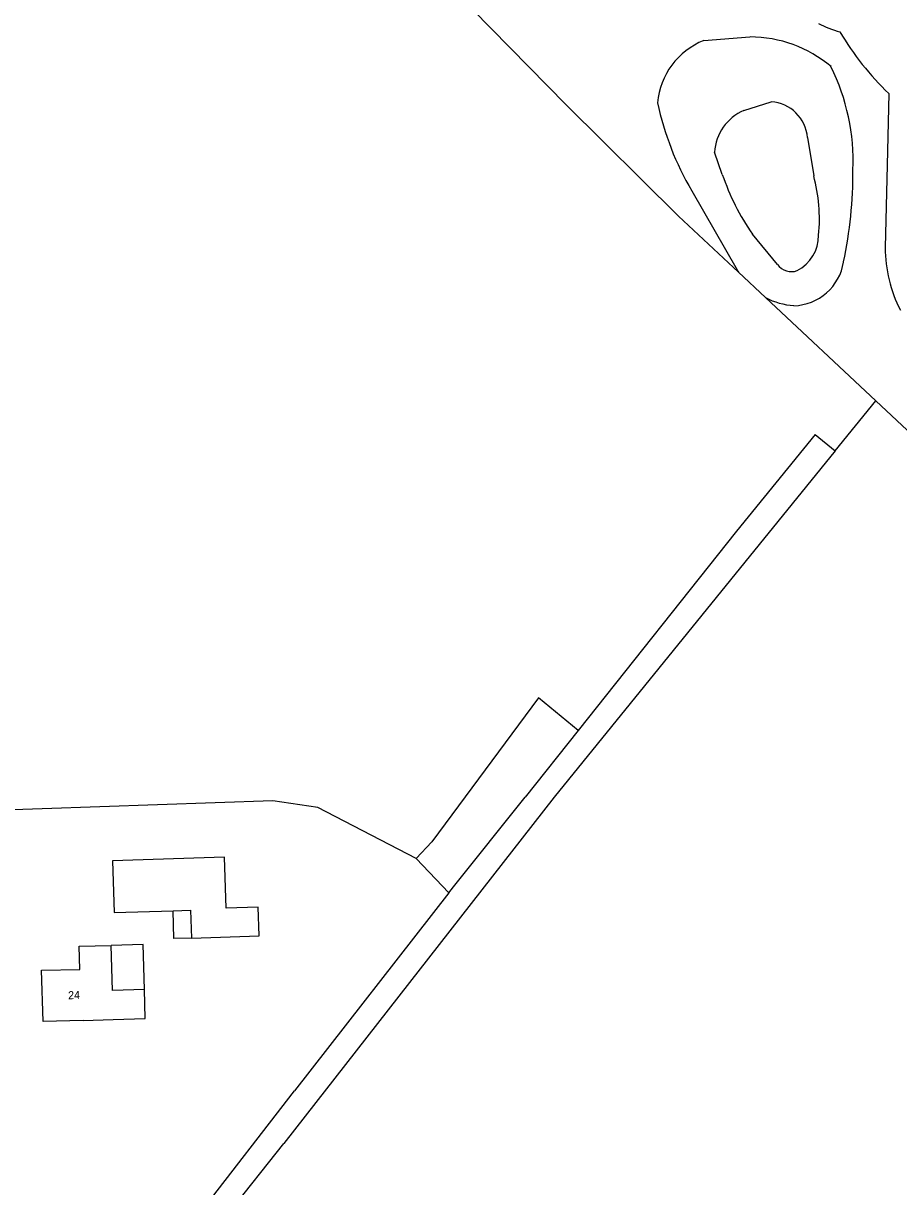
# Model space of a CAD drawing. Extents: x 124000 to 129000, y 395500 to 397503.
# Drawn here: x 125399.9 to 125509.3, y 396709.6 to 396855 of the extents above; entities that cross this region are included whole.
import ezdxf

# ---------------------------------------------------------------- set-up
doc = ezdxf.new("R2010")
doc.units = 0
for name, color, linetype in [('gg-afsc-draadraster', 7, 'Continuous'), ('gg-anno-huisnummerreeks BGT', 7, 'Continuous'), ('gg-bbg-bijgebouw', 7, 'Continuous'), ('gg-bbg-gedigitaliseerde bebouwing', 7, 'Continuous'), ('gg-bbg-hoofdgebouw', 7, 'Continuous'), ('gg-bbg-luifel en loopbrug', 7, 'Continuous'), ('gg-knt-BGT kruinlijn', 7, 'Continuous'), ('gg-kntw-bovenkant insteek waterloop', 7, 'Continuous'), ('gg-kntw-waterlijn', 7, 'Continuous'), ('gt-grn-vlakafsluiter', 7, 'Continuous'), ('gx-grn-maaiveld', 7, 'Continuous')]:
    doc.layers.add(name, color=color, linetype=linetype)

msp = doc.modelspace()

# ---------------------------------------------------------------- linework, layer by layer
at = {"layer": 'gg-afsc-draadraster'}
for p, q in [((125489.28, 396823.89), (125492.68, 396820.71)), ((125492.68, 396820.71), (125506.44, 396807.82))]:
    msp.add_line(p, q, dxfattribs=at)
for points in [[(125397.61, 396912.89), (125411.57, 396900.04), (125439.49, 396873.11), (125453.69, 396859.12), (125467.73, 396844.8), (125481.8, 396830.9), (125489.28, 396823.89)], [(125506.44, 396807.82), (125511.05, 396803.51), (125540.66, 396776.63)]]:
    msp.add_lwpolyline(points, dxfattribs=at)
at = {"layer": 'gg-bbg-bijgebouw'}
for points in [[(125420.93, 396740.68), (125429.38, 396740.96), (125429.26, 396744.56), (125425.26, 396744.43), (125425.05, 396750.8), (125411.03, 396750.34)], [(125411.03, 396750.34), (125411.25, 396743.87), (125418.63, 396744.11)], [(125418.63, 396744.11), (125420.8, 396744.18), (125420.93, 396740.68)]]:
    msp.add_lwpolyline(points, dxfattribs=at)
at = {"layer": 'gg-bbg-gedigitaliseerde bebouwing'}
msp.add_line((125415.04, 396734.26), (125411.04, 396734.14), dxfattribs=at)
msp.add_lwpolyline([(125411.14, 396730.52), (125415.14, 396730.63), (125415.04, 396734.26)], dxfattribs=at)
at = {"layer": 'gg-bbg-hoofdgebouw'}
for p, q in [((125411.04, 396734.14), (125410.88, 396739.78)), ((125407.36, 396730.41), (125411.14, 396730.52))]:
    msp.add_line(p, q, dxfattribs=at)
msp.add_lwpolyline([(125407.36, 396730.41), (125402.37, 396730.26), (125402.18, 396736.66), (125406.97, 396736.75), (125406.89, 396739.68), (125410.88, 396739.78)], dxfattribs=at)
at = {"layer": 'gg-bbg-luifel en loopbrug'}
for points in [[(125420.93, 396740.68), (125418.73, 396740.62), (125418.63, 396744.11)], [(125415.04, 396734.26), (125414.88, 396739.9), (125410.88, 396739.78)]]:
    msp.add_lwpolyline(points, dxfattribs=at)
at = {"layer": 'gg-knt-BGT kruinlijn'}
msp.add_lwpolyline([(125508.06, 396846.19), (125507.88, 396837.27), (125507.61, 396826.96)], dxfattribs=at)
for centre, radius, start, end in [((125505.28, 396866.03), 12.58, 241.516, 254.6894), ((125534.6, 396873.42), 38.03, 210.8778, 225.7338), ((125525.2, 396827.1), 17.6, 180.4745, 206.9603)]:
    msp.add_arc(centre, radius, start, end, dxfattribs=at)
at = {"layer": 'gg-kntw-bovenkant insteek waterloop'}
for p, q in [((125484.94, 396852.82), (125490.72, 396853.27)), ((125498.87, 396803.59), (125501.36, 396801.56)), ((125469.23, 396766.61), (125462.62, 396758.31)), ((125399.38, 396677.23), (125433.8, 396721.61)), ((125400.36, 396674.65), (125432.45, 396715.02))]:
    msp.add_line(p, q, dxfattribs=at)
for points in [[(125483.45, 396834.06), (125489.12, 396824.16), (125489.2, 396824.02), (125489.28, 396823.89)], [(125498.87, 396803.59), (125489.05, 396791.51), (125469.23, 396766.61)], [(125501.36, 396801.56), (125466.23, 396758.29), (125432.45, 396715.02)]]:
    msp.add_lwpolyline(points, dxfattribs=at)
for centre, radius, start, end in [((125490.7, 396837.52), 15.75, 49.8908, 89.9022), ((125488.36, 396844.26), 9.22, 111.7767, 175.0662), ((125477.18, 396837.78), 26.43, 357.5871, 26.4664), ((125514.54, 396852.46), 36.13, 191.8425, 210.6308), ((125450.4, 396836.26), 53.19, 347.9518, 0.4467), ((125496.02, 396826.17), 6.48, 271.5428, 350.9619), ((125496.82, 396828.53), 8.85, 242.0816, 265.933)]:
    msp.add_arc(centre, radius, start, end, dxfattribs=at)
at = {"layer": 'gg-kntw-waterlijn'}
for p, q in [((125489.95, 396844.1), (125493.36, 396845.17)), ((125497.91, 396840.7), (125498.69, 396835.9)), ((125487.26, 396836.1), (125486.28, 396838.87)), ((125494.15, 396824.85), (125491.04, 396828.64))]:
    msp.add_line(p, q, dxfattribs=at)
for centre, radius, start, end in [((125493.06, 396840.32), 4.86, 4.4762, 86.4759), ((125492.37, 396838.5), 6.09, 113.3862, 176.5032), ((125515.95, 396845.93), 30.33, 198.9135, 214.768), ((125479.01, 396830.55), 20.39, 354.2665, 15.2274), ((125494.35, 396828.47), 4.95, 297.4503, 0.4057), ((125495.89, 396826.06), 2.11, 214.8451, 290.6705)]:
    msp.add_arc(centre, radius, start, end, dxfattribs=at)
at = {"layer": 'gt-grn-vlakafsluiter'}
msp.add_line((125501.36, 396801.56), (125506.44, 396807.82), dxfattribs=at)
at = {"layer": 'gx-grn-maaiveld'}
for q in [(125449, 396750.64), (125433.8, 396721.61)]:
    msp.add_line((125453.09, 396746.33), q, dxfattribs=at)
for points in [[(125469.23, 396766.61), (125464.3, 396770.7), (125450.96, 396752.7), (125449, 396750.64)], [(125449, 396750.64), (125436.7, 396756.99), (125431.07, 396757.85), (125395, 396756.57)], [(125453.09, 396746.33), (125453.67, 396747.07), (125462.62, 396758.31)]]:
    msp.add_lwpolyline(points, dxfattribs=at)

# ---------------------------------------------------------------- texts
at = {"layer": 'gg-anno-huisnummerreeks BGT'}
msp.add_text('24', height=1, rotation=1.7, dxfattribs=at).set_placement((125405.51, 396733.04))

doc.saveas('drawing.dxf')
